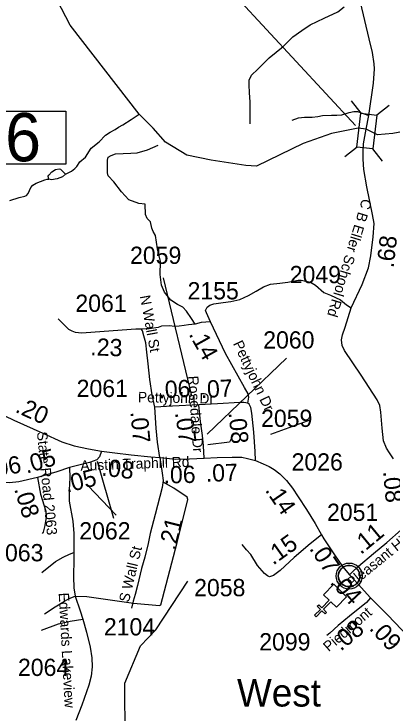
# Model space of a CAD drawing. Extents: x 1248224 to 1454986, y 825081 to 985870.
# Drawn here: x 1442218 to 1444960, y 916714 to 921780 of the extents above; entities that cross this region are included whole.
import ezdxf

# ---------------------------------------------------------------- set-up
doc = ezdxf.new("R2010")
doc.units = 0
for name, color, linetype in [('Exist Civil Demographics City Label', 7, 'Continuous'), ('Exist Civil Demographics Community CELL', 7, 'Continuous'), ('Exist Cultural Church CELL', 7, 'Continuous'), ('Exist Hydrographic Creek Single Shore', 7, 'Continuous'), ('Exist Hydrographic Misc Water Feature', 7, 'Continuous'), ('Exist Road Non-System Type 51', 7, 'Continuous'), ('Exist Road Secondary Mileage Hundredths English Label', 7, 'Continuous'), ('Exist Road Secondary Structure Pipe Number Label', 7, 'Continuous'), ('Exist Road Secondary Structure Standard Bridge Attributed CELL', 7, 'Continuous'), ('Exist Road Secondary Structure Standard Bridge Number Label', 7, 'Continuous'), ('Exist Road Secondary Type 51 Attributed', 7, 'Continuous'), ('Exist Road Secondary Type 51 Label', 7, 'Continuous'), ('Exist Road Secondary Type 51 Number Label', 7, 'Continuous')]:
    doc.layers.add(name, color=color, linetype=linetype)

msp = doc.modelspace()

# ---------------------------------------------------------------- linework, layer by layer
at = {"layer": 'Exist Civil Demographics Community CELL'}
msp.add_lwpolyline([(1444571.6, 917719), (1444572.6, 917724.6), (1444574.4, 917731.2), (1444577.3, 917738.4), (1444580.3, 917744.1), (1444583.6, 917749.9), (1444587.3, 917755), (1444591.3, 917759.4), (1444595.9, 917764), (1444601.4, 917768.5), (1444606.9, 917772.2), (1444611.7, 917775.1), (1444616.8, 917777.5), (1444622.3, 917779.8), (1444627.9, 917781.6), (1444632.2, 917782.8), (1444637.1, 917783.5), (1444641.2, 917784.2), (1444647.6, 917784.5), (1444652, 917784.4), (1444657.7, 917784.1), (1444662.6, 917783.4), (1444667.5, 917782.4), (1444672.5, 917781), (1444677.6, 917779.1), (1444684.3, 917776.2), (1444690.6, 917772.7), (1444695.6, 917769.1), (1444700.8, 917765.1), (1444704.1, 917762), (1444708.2, 917757.6), (1444712.1, 917752.9), (1444715.2, 917748.3), (1444718.3, 917743.3), (1444720.7, 917738.1), (1444722.8, 917733.1), (1444724.3, 917728.1), (1444725.6, 917723.5), (1444726.7, 917717.5), (1444727.3, 917712.8), (1444727.6, 917706.8), (1444727.4, 917701), (1444726.8, 917695.3), (1444725.9, 917689.8), (1444724.3, 917683.6), (1444722.4, 917677.8), (1444720.1, 917672.7), (1444716.9, 917666.7), (1444713.6, 917661.4), (1444710.2, 917656.7), (1444706, 917652), (1444700.7, 917647), (1444695.7, 917642.9), (1444690.7, 917639.5), (1444686.3, 917636.9), (1444679.5, 917633.7), (1444672.4, 917631), (1444666.4, 917629.5), (1444659.8, 917628.2), (1444655.4, 917627.8), (1444650.9, 917627.5), (1444645.3, 917627.5), (1444641, 917627.9), (1444635.4, 917628.7), (1444629.5, 917630), (1444624.9, 917631.3), (1444619.7, 917633.1), (1444615.1, 917635.1), (1444611.2, 917637.4), (1444604.4, 917641.4), (1444598.8, 917645.7), (1444593.9, 917650.2), (1444589.5, 917655.1), (1444586.3, 917659), (1444583.3, 917663.2), (1444579.2, 917670.3), (1444577.5, 917673.8), (1444575.8, 917677.9), (1444573.2, 917686), (1444571.6, 917693.1), (1444571, 917698.3), (1444570.6, 917704.6), (1444570.6, 917709.3), (1444571.1, 917715.7)], close=True, dxfattribs=at)
for centre, radius in [((1444649.3, 917706.6), 94.3), ((1444649, 917706.9), 76.7)]:
    msp.add_circle(centre, radius, dxfattribs=at)
at = {"layer": 'Exist Cultural Church CELL'}
msp.add_lwpolyline([(1444556.9, 917480.3), (1444516.1, 917519.9), (1444463, 917465.3), (1444485.9, 917443), (1444474.8, 917431.5), (1444451.8, 917453.8), (1444409.9, 917410.7), (1444398.4, 917421.9), (1444440.3, 917465), (1444417.4, 917487.3), (1444428.5, 917498.8), (1444451.5, 917476.5), (1444504.6, 917531), (1444463.3, 917571.3), (1444537.5, 917647.6), (1444631.2, 917556.6)], close=True, dxfattribs=at)
at = {"layer": 'Exist Hydrographic Creek Single Shore'}
for points in [[(1444772.6, 920945.3), (1444715.9, 920951.3), (1444521.7, 920913.9), (1444316.7, 920840.7), (1443977.3, 920676.1), (1443899.6, 920682.9), (1443647.7, 920719.5), (1443472.7, 920755.9), (1443316.7, 920851), (1443226.7, 920951.3), (1443127, 921053.5), (1442624.7, 921698.9), (1442375.6, 922179.9), (1442213.6, 922307.5), (1442128.6, 922365.5), (1442071.6, 922458.5), (1442026.6, 922718.8), (1441971.7, 922854.4), (1441840.6, 922981.9), (1441342.7, 923133.1), (1441223, 923232.1), (1441172.4, 923323.9), (1441161.2, 923543.9), (1441159.8, 923697.2)], [(1447559.2, 922219.9), (1446925.7, 922071.6), (1446596.7, 921855.1), (1446017.8, 921272.6), (1445848.7, 921144.7), (1445597.7, 921074.2), (1445541.6, 921099.3), (1445502.1, 921104.8), (1445440.8, 921055.7), (1445344.1, 921018.9), (1445270.5, 921001.2), (1445150.6, 921050.2), (1445085.3, 921058.4), (1445053.9, 921025.7), (1445045.8, 920994.3), (1445064.8, 920965.7), (1445043.7, 920929.3), (1444966, 920913), (1444854.3, 920903.5), (1444772.6, 920945.3)], [(1443351.4, 915252.8), (1443376.7, 915380.4), (1443372.7, 915639.8), (1443332.7, 915722.7), (1443064.7, 916053.2), (1442992.7, 916212.2), (1442970.7, 916370.2), (1443023.7, 916530), (1443022.7, 916930.5), (1443136.7, 917200.7), (1443247.7, 917316.7), (1443479.7, 917669.8)]]:
    msp.add_lwpolyline(points, dxfattribs=at)
at = {"layer": 'Exist Hydrographic Misc Water Feature'}
for points in [[(1442592.1, 920619.5), (1442635.4, 920640.4), (1442659.8, 920659.9), (1442674.1, 920675.7), (1442696.6, 920709.3), (1442737.2, 920742.5), (1442776.9, 920806.6), (1442835.2, 920852.4), (1442882.9, 920902.8), (1442915.2, 920923.8), (1442951.1, 920943.7), (1442975.4, 920959.3), (1443006.9, 920977.6), (1443067, 921015.5), (1443127, 921053.5)], [(1442471, 920583.3), (1442466.9, 920603.4), (1442471, 920611.3), (1442493.4, 920634.9), (1442519.7, 920652.5), (1442545.8, 920658), (1442555.8, 920655.8), (1442592.1, 920619.5)], [(1442592.1, 920619.5), (1442570.7, 920599.5), (1442530.6, 920584.2), (1442490.5, 920579), (1442471, 920583.3)], [(1442187.8, 920428.4), (1442256.2, 920451.1), (1442296.4, 920458.4), (1442308.5, 920464.1), (1442320.7, 920478), (1442339.4, 920521.7), (1442353.8, 920539.4), (1442378, 920552.9), (1442442.4, 920577.8), (1442458.5, 920583.5), (1442471, 920583.3)]]:
    msp.add_lwpolyline(points, dxfattribs=at)
at = {"layer": 'Exist Road Non-System Type 51'}
for points in [[(1443931.1, 920983.1), (1443931.1, 921143.9), (1443927, 921208), (1443923, 921266.6), (1443923, 921299.3), (1443942, 921337.5), (1443987, 921379.8), (1444068.7, 921461.6), (1444169.5, 921544.7), (1444240.1, 921613.6), (1444306.9, 921661.3), (1444366.8, 921700.9), (1444467.6, 921748.6), (1444567, 921794.9), (1444613.7, 921830.7)], [(1444236.2, 921010.6), (1444281.1, 921027), (1444324.7, 921031.1), (1444380.6, 921032.4), (1444421.4, 921036.5), (1444455.5, 921044.7), (1444522.2, 921047.4), (1444560.4, 921047.4), (1444597.2, 921050.1), (1444650.3, 921065.1), (1444683, 921073.3), (1444710.2, 921073.3), (1444791, 921044.8)], [(1443531.2, 919532.4), (1443505.3, 919571.9), (1443469.9, 919626.4), (1443442.7, 919655.1), (1443403.2, 919675.5), (1443356.9, 919706.9), (1443309.2, 919764.1), (1443288.7, 919814.6), (1443277.8, 919892.3), (1443280.6, 919986.3), (1443260.1, 920077.7), (1443243.8, 920174.4), (1443227.7, 920203.1), (1443218.1, 920227.7), (1443208.6, 920272.6), (1443184.1, 920298.5), (1443171.8, 920325.8), (1443169.1, 920400.8), (1443124.1, 920406.2), (1443050.6, 920432.1), (1442998.8, 920490.7), (1442941.6, 920564.3), (1442902.1, 920606.6), (1442895.3, 920629.8), (1442896.6, 920719.7), (1442902.1, 920741.6), (1442923.9, 920755.2), (1442955.2, 920767.5), (1443011.1, 920768.8), (1443065.6, 920770.2), (1443110.5, 920772.9), (1443186.8, 920796.1), (1443264.4, 920828.8)], [(1443615.2, 919615.2), (1443607.6, 919630.8), (1443611, 919640.9), (1443619.4, 919656.1), (1443638, 919669.6), (1443668.4, 919678.1), (1443735.9, 919688.2), (1443789.9, 919696.6), (1443857.4, 919711.8), (1443918.1, 919740.5), (1443975.5, 919770.9), (1444027.8, 919803), (1444078.4, 919821.6), (1444145.9, 919828.4), (1444205, 919836.8), (1444279.3, 919850.3), (1444301.2, 919852), (1444368.7, 919836.8), (1444404.1, 919814.9), (1444466.6, 919762.5), (1444513.8, 919742.2), (1444586.4, 919708.5), (1444630.3, 919673), (1444664, 919649.4)], [(1443644.3, 919548), (1443574.8, 919543.3), (1443531.2, 919532.4), (1443483.5, 919526.9), (1443453.6, 919522.9), (1443416.8, 919517.4), (1443385.5, 919516), (1443343.2, 919518.8), (1443288.7, 919517.4), (1443262.9, 919507.9), (1443198.8, 919498.3), (1443142.4, 919494.6)], [(1443085, 917510.3), (1443272.6, 917492.7), (1443284.4, 917498.6), (1443401.6, 917950.4), (1443479.6, 918262.3), (1443473.7, 918277.9), (1443377.9, 918344.4), (1443299.8, 918387.5)], [(1442419.5, 917732.6), (1442519.7, 917811.3), (1442574.6, 917842.4), (1442619.9, 917865.1), (1442653.3, 917877)], [(1442438.6, 917433.5), (1442517.3, 917482.5), (1442585.3, 917524.2), (1442618.7, 917543.3), (1442662.9, 917561.6)], [(1442662.9, 917561.6), (1442746.9, 917557.3), (1443085, 917510.3)], [(1442418.3, 917315.3), (1442541.2, 917359.5), (1442625.9, 917379.8), (1442672.4, 917385.8), (1442717.7, 917392.9)]]:
    msp.add_lwpolyline(points, dxfattribs=at)
at = {"layer": 'Exist Road Secondary Structure Pipe Number Label'}
msp.add_lwpolyline([(1441328.2, 921076.5), (1442594.4, 921076.5), (1442594.4, 920692.6), (1441328.2, 920692.6)], close=True, dxfattribs=at)
at = {"layer": 'Exist Road Secondary Structure Standard Bridge Attributed CELL'}
for p, q in [((1444664.7, 921150.1), (1444734.7, 921061.2)), ((1444938.6, 921117.5), (1444849.7, 921047.5)), ((1444707.5, 920814.8), (1444618.6, 920744.8)), ((1444819.9, 920801.4), (1444889.9, 920712.5))]:
    msp.add_line(p, q, dxfattribs=at)
msp.add_lwpolyline([(1444849.7, 921047.5), (1444820.4, 920801.4), (1444705.4, 920815), (1444734.7, 921061.2)], close=True, dxfattribs=at)
at = {"layer": 'Exist Road Secondary Structure Standard Bridge Number Label'}
msp.add_line((1444694.8, 920972.5), (1442922.5, 922882.1), dxfattribs=at)
at = {"layer": 'Exist Road Secondary Type 51 Attributed'}
for points in [[(1444772.6, 920945.3), (1444791, 921044.8), (1444825.6, 921277.9), (1444834.2, 921382.8), (1444832, 921419.6), (1444818, 921501.3), (1444794.2, 921598.7), (1444732.8, 921864.5)], [(1444970.3, 918556.1), (1444941.1, 918598.3), (1444920.6, 918633), (1444899, 918686), (1444889.2, 918777.7), (1444879.5, 918893.5), (1444870.9, 918943.2), (1444853.6, 918983.3), (1444737, 919161.9), (1444614.8, 919340.5), (1444599.7, 919377.3), (1444594.3, 919419.5), (1444600.8, 919455.2), (1444620.3, 919510.4), (1444664, 919649.4), (1444744.5, 919819.9), (1444788.8, 919941.1), (1444806.1, 920026), (1444822.4, 920165.6), (1444829.9, 920260.8), (1444818, 920325.8), (1444778, 920528.2), (1444755.3, 920653.7), (1444751, 920727.3), (1444751, 920782.5), (1444754.2, 920837.7), (1444772.6, 920945.3)], [(1443915.3, 918958.5), (1443921.7, 919004), (1443916.2, 919028.2), (1443890.1, 919072.9), (1443752.3, 919318.9), (1443644.3, 919548), (1443615.2, 919615.2)], [(1443238.7, 918930.9), (1443221, 919020.9), (1443204.4, 919129.9), (1443192, 919244.5), (1443181, 919330.1), (1443174.1, 919396), (1443160.4, 919447.7), (1443150.7, 919483.6), (1443142.4, 919494.6), (1443101.1, 919496), (1442741.1, 919469.1), (1442708, 919467.7), (1442663.9, 919471.8), (1442639.1, 919481.5), (1442615.6, 919493.9), (1442582.5, 919527), (1442554.8, 919553.6), (1442538.2, 919571.6)], [(1441896, 918979.7), (1442083, 918898.6), (1442216.7, 918837.3), (1442427.5, 918741), (1442564.8, 918679.3), (1442655.6, 918651.1), (1442759.4, 918627.3), (1442853.5, 918611.1)], [(1443558.5, 918947.8), (1443367.1, 918937.7), (1443238.7, 918930.9)], [(1443915.3, 918958.5), (1443884.2, 918965.3), (1443856.6, 918963.9), (1443695.3, 918955.6), (1443558.5, 918947.8)], [(1443597.2, 918560.5), (1443591.6, 918651), (1443586.1, 918724.2), (1443570.9, 918827.7), (1443566.8, 918873.2), (1443558.5, 918947.8)], [(1443969.1, 918543.8), (1443967.7, 918609.6), (1443958, 918749), (1443944.3, 918887.1), (1443936, 918926.8), (1443925, 918951.6), (1443915.3, 918958.5)], [(1443276.1, 918564.9), (1443259.3, 918676.6), (1443249.6, 918779.4), (1443238.7, 918930.9)], [(1442853.5, 918611.1), (1442837.7, 918571.2), (1442818.3, 918548.5), (1442766.4, 918530.1), (1442621.5, 918493.3)], [(1442853.5, 918611.1), (1442949, 918599.2), (1443069, 918585.2), (1443211.7, 918570), (1443276.1, 918564.9)], [(1443276.1, 918564.9), (1443293.3, 918452), (1443299.3, 918399.7), (1443291.8, 918348.9), (1443241.1, 918151.6), (1443206.9, 918014.9), (1443190.5, 917941.6), (1443166.6, 917844.5), (1443142.7, 917762.3), (1443112.9, 917637.5), (1443098, 917573.2), (1443081.6, 917523.9), (1443071.1, 917474.7)], [(1443276.1, 918564.9), (1443391.7, 918553), (1443490.1, 918555.1), (1443597.2, 918560.5)], [(1443597.2, 918560.5), (1443692.3, 918566), (1443800.5, 918569.2), (1443869.7, 918567), (1443911.8, 918557.3), (1443969.1, 918543.8)], [(1443969.1, 918543.8), (1444026.4, 918518.9), (1444068.6, 918501), (1444105.4, 918479.4), (1444146.5, 918446.9), (1444194, 918399.3), (1444237.3, 918343), (1444280.5, 918280.3), (1444338.9, 918189.4), (1444403.8, 918087.6), (1444448.9, 918004.1)], [(1442621.5, 918493.3), (1442527.8, 918461.1), (1442388.4, 918420)], [(1442621.5, 918493.3), (1442623.7, 918418.3), (1442618.1, 918330.8), (1442619.5, 918249.6), (1442646.1, 918104), (1442653.1, 918015.8), (1442653.3, 917877), (1442651.7, 917831.8), (1442648.9, 917701.6), (1442653.1, 917621.8), (1442662.9, 917561.6), (1442699, 917454.6), (1442717.7, 917392.9), (1442745.2, 917300.6), (1442771.8, 917191.4), (1442783, 917113), (1442785.8, 917048.1), (1442778.8, 916980.9), (1442760.7, 916915.1), (1442710.3, 916770.9), (1442666.9, 916660.3)], [(1442388.4, 918420), (1442253.2, 918389.7), (1442186.2, 918382.1), (1442120.2, 918386.5), (1442065.1, 918400.5)], [(1442388.4, 918420), (1442411.3, 918300.3), (1442449.2, 918177.2), (1442451.5, 918132.3), (1442442.1, 918073.1), (1442430.2, 918023.4), (1442423.6, 918014.2)], [(1444651.9, 917715.7), (1444669.2, 917733), (1444716.8, 917778.5), (1444824.9, 917869.4), (1444922.3, 917949.5), (1445026, 918042.5), (1445077.8, 918096)], [(1444448.9, 918004.1), (1444367, 917939.4), (1444249.8, 917841.4), (1444147.8, 917746.1), (1444099.5, 917711.6), (1444071.9, 917700.6), (1444056.7, 917707.5), (1444036.1, 917724), (1443985, 917783.4), (1443935.4, 917862.1), (1443905, 917896.6), (1443872.8, 917935)], [(1444448.9, 918004.1), (1444466.2, 917976), (1444544.1, 917859.1), (1444600.3, 917774.7), (1444651.9, 917715.7)], [(1444651.9, 917715.7), (1444714.5, 917647.2), (1444805.4, 917549.8)], [(1444805.4, 917549.8), (1444774.3, 917514.5), (1444652.9, 917416.5), (1444568.8, 917347.5), (1444509.5, 917293.7), (1444486.7, 917276.6)], [(1444805.4, 917549.8), (1444928.6, 917426.4), (1445030.3, 917316), (1445140.6, 917194.8)]]:
    msp.add_lwpolyline(points, dxfattribs=at)
at = {"layer": 'Exist Road Secondary Type 51 Label'}
for points in [[(1444371.6, 918839.3), (1444078.4, 918731.5)], [(1443805.1, 918724.8), (1443780.3, 918677.8), (1443623, 918658.5)], [(1442959, 918147), (1442754.9, 918362.3)]]:
    msp.add_lwpolyline(points, dxfattribs=at)
at = {"layer": 'Exist Road Secondary Type 51 Number Label'}
for p, q in [((1443508.2, 919013.1), (1443301.7, 919867)), ((1443619.8, 918734.1), (1444194.7, 919286.6)), ((1442821.7, 918538.8), (1442938.9, 918125.8))]:
    msp.add_line(p, q, dxfattribs=at)

# ---------------------------------------------------------------- texts
at = {"layer": 'Exist Civil Demographics City Label'}
msp.add_text('West', height=200, dxfattribs=at).set_placement((1443835.7, 916760.8))
at = {"layer": 'Exist Road Secondary Mileage Hundredths English Label'}
for s, rotation, p in [('.68', 83.3731, (1444971.1, 919936.1)), ('.14', 299.2558, (1443482.9, 919459.8)), ('.23', 358.0891, (1442770.3, 919306.1)), ('.06', 3.0271, (1443269, 918993)), ('.07', 2.9381, (1443574.9, 918996.2)), ('.20', 335.449, (1442220.2, 918897.9)), ('.07', 275.4076, (1443062.2, 918896.2)), ('.07', 278.3369, (1443385.7, 918889.7)), ('.08', 275.7055, (1443774.1, 918890.2)), ('.05', 16.4271, (1442309.4, 918448)), ('.06', 9.8741, (1442049.2, 918418.3)), ('.08', 353.3144, (1442849.1, 918435.5)), ('.05', 14.249, (1442600.6, 918308.3)), ('.06', 1.2602, (1443304.2, 918376.8)), ('.07', 1.7198, (1443611.1, 918389.2)), ('.08', 275.4357, (1444894.6, 918464.5)), ('.08', 287.0897, (1442218.3, 918337.4)), ('.14', 304.5699, (1444035.7, 918328.5)), ('.21', 75.9573, (1443386, 917887.3)), ('.11', 39.452, (1444733.8, 917858.1)), ('.15', 35.5617, (1444097.9, 917782)), ('.07', 303.6673, (1444356.6, 917905.3)), ('.04', 313.0006, (1444504.7, 917656.7)), ('.08', 39.3649, (1444588.2, 917157.9)), ('.09', 312.6383, (1444789.6, 917323.1))]:
    msp.add_text(s, height=125, rotation=rotation, dxfattribs=at).set_placement(p)
at = {"layer": 'Exist Road Secondary Structure Pipe Number Label'}
msp.add_text('P626', height=350, dxfattribs=at).set_placement((1441321.1, 920712.4))
at = {"layer": 'Exist Road Secondary Type 51 Label'}
for s, rotation, p in [('C B Eller School Rd', 253.196, (1444744.7, 920446.2)), ('N Wall St', 280.3886, (1443130.9, 919735.1)), ('Pettyjohn Dr', 295.3676, (1443805.3, 919391.9)), ('Rosedale Dr', 273.8294, (1443480.2, 919155.6)), ('Pettyjohn Dr', 358.8599, (1443116.7, 918966.8)), ('State Road 2063', 275.6011, (1442384.2, 918749.4)), ('Austin Traphill Rd', 2.1228, (1442701, 918469.2)), ('Pleasant Hill Dr', 39.1385, (1444669.8, 917617.6)), ('S Wall St', 76.5909, (1443051.2, 917511.6)), ('Edwards Lakeview', 273.0455, (1442542.1, 917584.2)), ('Piedmont', 40.9732, (1444501.2, 917153.8))]:
    msp.add_text(s, height=75, rotation=rotation, dxfattribs=at).set_placement(p)
at = {"layer": 'Exist Road Secondary Type 51 Number Label'}
for s, p in [('2059', (1443060.1, 919968.8)), ('2049', (1444218.3, 919829.2)), ('2155', (1443477.1, 919711.5)), ('2061', (1442663.4, 919621.1)), ('2060', (1444025.9, 919355.4)), ('2061', (1442672.6, 919004.1)), ('2059', (1444010.4, 918787.2)), ('2026', (1444231.6, 918471.2)), ('2051', (1444488.8, 918106.1)), ('2062', (1442691.6, 917971.8)), ('2063', (1442059.8, 917813.4)), ('2058', (1443524.8, 917560.1)), ('2104', (1442870, 917276.1)), ('2099', (1443997, 917167.7)), ('2064', (1442246.8, 916982.4))]:
    msp.add_text(s, height=125, dxfattribs=at).set_placement(p)

doc.saveas('drawing.dxf')
